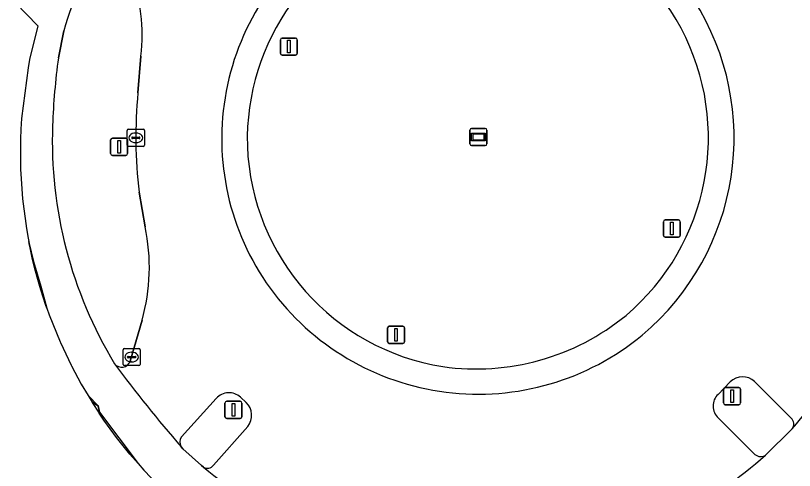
# Model space of a CAD drawing. Extents: x 155275 to 156265, y 382654 to 383635.
# Drawn here: x 155449.19 to 155494.66, y 382837.9 to 382864.47 of the extents above; entities that cross this region are included whole.
import ezdxf

# ---------------------------------------------------------------- set-up
doc = ezdxf.new("R2010")
doc.units = 0
for name, color, linetype in [('IMGEO_Berm_gesloten', 7, 'Continuous'), ('IMGEO_Fietspad_gesloten', 7, 'Continuous'), ('IMGEO_Kolk', 7, 'Continuous'), ('IMGEO_Lichtmast', 7, 'Continuous'), ('IMGEO_Rijbaan_lokaal_gesloten', 7, 'Continuous'), ('IMGEO_Rijbaan_regionaal_gesloten', 7, 'Continuous'), ('IMGEO_Verkeersbordpaal', 7, 'Continuous'), ('IMGEO_Verkeerseiland_gesloten', 7, 'Continuous'), ('IMGEO_Verkeerseiland_groen', 7, 'Continuous'), ('IMGEO_Voetpad_open', 7, 'Continuous'), ('IMGEO_Wegwijzer', 7, 'Continuous')]:
    doc.layers.add(name, color=color, linetype=linetype)

msp = doc.modelspace()

# ---------------------------------------------------------------- linework, layer by layer
at = {"layer": 'IMGEO_Berm_gesloten'}
for points in [[(155451.995, 382863.575), (155451.687, 382862.006)], [(155456.333, 382859.968), (155456.498, 382862.101)], [(155456.747, 382852.127), (155456.402, 382854.153)], [(155455.883, 382844.281), (155456.568, 382846.678)]]:
    msp.add_lwpolyline(points, dxfattribs=at)
for centre, radius, start, end in [((155476.209, 382857.337), 13.45, 28.3737, 106.8352), ((155476.287, 382857.233), 13.572, 107.0207, 181.6262), ((155476.127, 382857.274), 14.905, 122.6812, 215.851), ((155488.882, 382852.407), 38.541, 154.122, 163.1551), ((155446.274, 382863.38), 10.304, 352.8678, 20.4715), ((155476.074, 382857.324), 15.06, 310.1097, 32.3861), ((155476.018, 382857.34), 13.618, 310.3001, 27.9813), ((155489.797, 382856.737), 38.472, 172.1278, 178.0378), ((155482.956, 382857.376), 26.749, 174.4393, 186.9203), ((155476.497, 382857.161), 25.166, 177.9661, 211.1825), ((155476.266, 382857.347), 13.556, 182.1097, 260.9534), ((155445.729, 382849.762), 11.269, 344.1203, 12.1167), ((155476.195, 382857.367), 15.015, 215.9891, 309.648), ((155476.065, 382857.654), 13.829, 261.9786, 309.3111), ((155455.385, 382844.452), 0.527, 217.5159, 341.084)]:
    msp.add_arc(centre, radius, start, end, dxfattribs=at)
at = {"layer": 'IMGEO_Fietspad_gesloten'}
for points in [[(155449.186, 382865.219), (155450.479, 382863.871), (155450.008, 382861.908), (155449.914, 382861.418), (155449.539, 382858.455), (155449.499, 382857.834), (155449.476, 382857.253), (155449.466, 382856.671), (155449.468, 382856.09), (155449.482, 382855.508), (155449.509, 382854.927), (155449.548, 382854.346), (155449.599, 382853.767), (155449.662, 382853.189), (155449.738, 382852.612), (155449.826, 382852.037), (155449.926, 382851.464), (155449.965, 382851.265), (155449.987, 382851.165), (155450.237, 382850.111), (155450.666, 382848.672), (155451.014, 382847.379), (155451.156, 382846.981), (155451.788, 382845.414), (155451.807, 382845.373), (155452.436, 382844.043), (155452.458, 382844.003), (155453.025, 382842.944), (155453.428, 382842.266), (155454.017, 382841.667), (155454.079, 382841.301), (155456.344, 382838.292), (155456.678, 382837.91), (155457.54, 382837.01)], [(155451.687, 382862.006), (155451.995, 382863.575)], [(155494.53, 382840.328), (155492.976, 382838.795)], [(155460.159, 382838.083), (155460.047, 382838.175), (155458.956, 382839.157), (155458.85, 382839.28)]]:
    msp.add_lwpolyline(points, dxfattribs=at)
msp.add_lwpolyline([(155453.428, 382842.266), (155453.654, 382841.887), (155453.686, 382841.873), (155454.017, 382841.667)], close=True, dxfattribs=at)
for centre, radius, start, end in [((155488.882, 382852.407), 38.541, 154.122, 163.1551), ((155489.797, 382856.737), 38.472, 172.1278, 178.0378), ((155476.497, 382857.161), 25.166, 177.9661, 211.1825), ((155468.638, 382862.634), 34.175, 319.2548, 329.4751), ((155517.123, 382889.905), 77.192, 216.36897, 220.98232), ((155474.863, 382859.282), 27.346, 298.4931, 311.4819), ((155476.325, 382857.788), 25.488, 230.6336, 244.6404)]:
    msp.add_arc(centre, radius, start, end, dxfattribs=at)
at = {"layer": 'IMGEO_Kolk'}
for p, q in [((155455.706, 382856.905), (155455.706, 382857.757)), ((155455.781, 382857.831), (155456.633, 382857.831)), ((155456.707, 382857.757), (155456.707, 382856.905)), ((155455.965, 382857.325), (155455.965, 382857.337)), ((155456.403, 382857.288), (155456.005, 382857.288)), ((155456.008, 382857.374), (155456.406, 382857.374)), ((155456.194, 382857.611), (155456.219, 382857.611)), ((155456.449, 382857.337), (155456.449, 382857.325)), ((155456.633, 382856.831), (155455.781, 382856.831)), ((155456.217, 382857.051), (155456.192, 382857.051)), ((155455.463, 382844.093), (155455.463, 382844.945)), ((155455.538, 382845.019), (155456.39, 382845.019)), ((155456.464, 382844.945), (155456.464, 382844.093)), ((155455.722, 382844.513), (155455.722, 382844.525)), ((155455.765, 382844.562), (155456.163, 382844.562)), ((155455.951, 382844.799), (155455.976, 382844.799)), ((155456.206, 382844.525), (155456.206, 382844.513)), ((155456.16, 382844.476), (155455.762, 382844.476)), ((155455.974, 382844.239), (155455.949, 382844.239)), ((155456.39, 382844.019), (155455.538, 382844.019))]:
    msp.add_line(p, q, dxfattribs=at)
for points in [[(155455.706, 382856.905), (155455.706, 382857.757)], [(155455.781, 382857.831), (155456.633, 382857.831)], [(155456.707, 382857.757), (155456.707, 382856.905)], [(155456.633, 382856.831), (155455.781, 382856.831)], [(155455.463, 382844.093), (155455.463, 382844.945)], [(155455.538, 382845.019), (155456.39, 382845.019)], [(155456.464, 382844.945), (155456.464, 382844.093)], [(155456.39, 382844.019), (155455.538, 382844.019)]]:
    msp.add_lwpolyline(points, dxfattribs=at)
for centre, radius, start, end in [((155455.783, 382857.755), 0.0765, 91.552, 178.448), ((155455.783, 382857.755), 0.0765, 91.552, 178.448), ((155456.631, 382857.755), 0.0765, 1.552, 88.448), ((155456.631, 382857.755), 0.0765, 1.552, 88.448), ((155456.005, 382857.334), 0.0403, 85.8775, 175.7526), ((155456.002, 382857.324), 0.0366, 178.938, 274.7102), ((155456.406, 382857.331), 0.043, 264.8664, 352.4533), ((155456.41, 382857.336), 0.0386, 1.7309, 96.639), ((155455.783, 382856.907), 0.0765, 181.552, 268.448), ((155455.783, 382856.907), 0.0765, 181.552, 268.448), ((155456.631, 382856.907), 0.0765, 271.552, 358.448), ((155456.631, 382856.907), 0.0765, 271.552, 358.448), ((155455.54, 382844.943), 0.0765, 91.552, 178.448), ((155455.54, 382844.943), 0.0765, 91.552, 178.448), ((155456.388, 382844.943), 0.0765, 1.552, 88.448), ((155456.388, 382844.943), 0.0765, 1.552, 88.448), ((155455.762, 382844.522), 0.0403, 85.8775, 175.7526), ((155455.759, 382844.512), 0.0366, 178.938, 274.7102), ((155456.163, 382844.519), 0.043, 264.8664, 352.4533), ((155456.167, 382844.524), 0.0386, 1.7309, 96.639), ((155455.54, 382844.095), 0.0765, 181.552, 268.448), ((155455.54, 382844.095), 0.0765, 181.552, 268.448), ((155456.388, 382844.095), 0.0765, 271.552, 358.448), ((155456.388, 382844.095), 0.0765, 271.552, 358.448)]:
    msp.add_arc(centre, radius, start, end, dxfattribs=at)
for centre, major_axis, ratio, start_param, end_param in [((155456.193, 382857.331), (-0.387, 0.002), 0.722429, 4.712389, 7.853982), ((155456.218, 382857.331), (-0.39, 0.002), 0.717154, 1.570796, 4.712389), ((155455.95, 382844.519), (-0.387, 0.002), 0.722429, 4.712389, 7.853982), ((155455.975, 382844.519), (-0.39, 0.002), 0.717154, 1.570796, 4.712389)]:
    msp.add_ellipse(centre, major_axis=major_axis, ratio=ratio, start_param=start_param, end_param=end_param, dxfattribs=at)
at = {"layer": 'IMGEO_Lichtmast'}
for p, q in [((155454.836, 382857.306), (155455.626, 382857.306)), ((155455.626, 382857.306), (155454.836, 382857.306)), ((155454.736, 382856.406), (155454.736, 382857.206)), ((155454.736, 382857.206), (155454.736, 382856.406)), ((155455.726, 382857.206), (155455.726, 382856.406)), ((155455.726, 382856.406), (155455.726, 382857.206)), ((155455.626, 382856.306), (155454.836, 382856.306)), ((155454.836, 382856.306), (155455.626, 382856.306)), ((155490.624, 382842.736), (155491.414, 382842.736)), ((155491.414, 382842.736), (155490.624, 382842.736)), ((155490.524, 382841.836), (155490.524, 382842.636)), ((155490.524, 382842.636), (155490.524, 382841.836)), ((155491.514, 382842.636), (155491.514, 382841.836)), ((155491.514, 382841.836), (155491.514, 382842.636)), ((155461.412, 382841.035), (155461.412, 382841.835)), ((155461.412, 382841.835), (155461.412, 382841.035)), ((155461.512, 382841.935), (155462.302, 382841.935)), ((155462.302, 382841.935), (155461.512, 382841.935)), ((155462.402, 382841.835), (155462.402, 382841.035)), ((155462.402, 382841.035), (155462.402, 382841.835)), ((155491.414, 382841.736), (155490.624, 382841.736)), ((155490.624, 382841.736), (155491.414, 382841.736)), ((155462.302, 382840.935), (155461.512, 382840.935)), ((155461.512, 382840.935), (155462.302, 382840.935))]:
    msp.add_line(p, q, dxfattribs=at)
for points in [[(155455.156, 382857.181), (155455.306, 382857.181), (155455.306, 382856.431), (155455.156, 382856.431), (155455.156, 382857.181)], [(155490.944, 382842.611), (155491.094, 382842.611), (155491.094, 382841.861), (155490.944, 382841.861), (155490.944, 382842.611)], [(155461.832, 382841.81), (155461.982, 382841.81), (155461.982, 382841.06), (155461.832, 382841.06), (155461.832, 382841.81)]]:
    msp.add_lwpolyline(points, dxfattribs=at)
for centre, start, end in [((155454.836, 382857.206), 90, 180), ((155454.836, 382857.206), 90, 180), ((155455.626, 382857.206), 0, 90), ((155455.626, 382857.206), 360, 90), ((155454.836, 382856.406), 180, 270), ((155454.836, 382856.406), 180, 270), ((155455.626, 382856.406), 270, 0), ((155455.626, 382856.406), 270, 0), ((155490.624, 382842.636), 90, 180), ((155490.624, 382842.636), 90, 180), ((155491.414, 382842.636), 0, 90), ((155491.414, 382842.636), 360, 90), ((155461.512, 382841.835), 90, 180), ((155461.512, 382841.835), 90, 180), ((155462.302, 382841.835), 0, 90), ((155462.302, 382841.835), 360, 90), ((155490.624, 382841.836), 180, 270), ((155490.624, 382841.836), 180, 270), ((155491.414, 382841.836), 270, 0), ((155491.414, 382841.836), 270, 0), ((155461.512, 382841.035), 180, 270), ((155461.512, 382841.035), 180, 270), ((155462.302, 382841.035), 270, 0), ((155462.302, 382841.035), 270, 0)]:
    msp.add_arc(centre, 0.1, start, end, dxfattribs=at)
at = {"layer": 'IMGEO_Rijbaan_lokaal_gesloten'}
msp.add_lwpolyline([(155454.075, 382841.247), (155454.079, 382841.301), (155456.344, 382838.292), (155455.857, 382838.849), (155455.08, 382839.823), (155454.348, 382840.832)], close=True, dxfattribs=at)
at = {"layer": 'IMGEO_Rijbaan_regionaal_gesloten'}
for points in [[(155456.498, 382862.101), (155456.333, 382859.968)], [(155456.402, 382854.153), (155456.747, 382852.127)], [(155456.568, 382846.678), (155455.883, 382844.281)], [(155490.199, 382842.34), (155490.915, 382843.069)], [(155492.331, 382843.086), (155494.469, 382840.952)], [(155458.88, 382839.859), (155460.902, 382842.101)], [(155462.315, 382842.177), (155462.657, 382841.87)], [(155492.356, 382838.831), (155490.212, 382840.961)], [(155462.737, 382840.462), (155460.74, 382838.196)]]:
    msp.add_lwpolyline(points, dxfattribs=at)
for centre, radius, start, end in [((155476.127, 382857.274), 14.905, 122.6812, 215.851), ((155446.274, 382863.38), 10.304, 352.8678, 20.4715), ((155476.074, 382857.324), 15.06, 310.1097, 32.3861), ((155482.956, 382857.376), 26.749, 174.4393, 186.9203), ((155445.729, 382849.762), 11.269, 344.1203, 12.1167), ((155476.195, 382857.367), 15.015, 215.9891, 309.648), ((155468.638, 382862.634), 34.175, 319.2548, 329.4751), ((155455.385, 382844.452), 0.527, 217.5159, 341.084), ((155517.123, 382889.905), 77.192, 216.36897, 220.98232), ((155491.632, 382842.349), 1.016, 46.487, 134.8886), ((155461.646, 382841.44), 0.995, 47.7554, 138.4021), ((155490.849, 382841.657), 0.943, 133.5829, 227.4973), ((155461.918, 382841.122), 1.052, 321.1474, 45.3565), ((155494.132, 382840.604), 0.485, 325.2844, 45.8822), ((155459.28, 382839.548), 0.507, 142.1384, 211.9295), ((155474.863, 382859.282), 27.346, 298.4931, 311.4819), ((155492.688, 382839.19), 0.489, 227.284, 306.0698), ((155460.386, 382838.466), 0.445, 239.3541, 322.6582), ((155476.325, 382857.788), 25.488, 230.6336, 244.6404)]:
    msp.add_arc(centre, radius, start, end, dxfattribs=at)
at = {"layer": 'IMGEO_Verkeersbordpaal'}
for p, q in [((155464.745, 382863.163), (155465.535, 382863.163)), ((155465.535, 382863.163), (155464.745, 382863.163)), ((155464.645, 382862.263), (155464.645, 382863.063)), ((155464.645, 382863.063), (155464.645, 382862.263)), ((155465.635, 382863.063), (155465.635, 382862.263)), ((155465.635, 382862.263), (155465.635, 382863.063)), ((155465.535, 382862.163), (155464.745, 382862.163)), ((155464.745, 382862.163), (155465.535, 382862.163)), ((155487.006, 382851.63), (155487.006, 382852.43)), ((155487.006, 382852.43), (155487.006, 382851.63)), ((155487.106, 382852.53), (155487.896, 382852.53)), ((155487.896, 382852.53), (155487.106, 382852.53)), ((155487.996, 382852.43), (155487.996, 382851.63)), ((155487.996, 382851.63), (155487.996, 382852.43)), ((155487.896, 382851.53), (155487.106, 382851.53)), ((155487.106, 382851.53), (155487.896, 382851.53)), ((155471.004, 382846.318), (155471.794, 382846.318)), ((155471.794, 382846.318), (155471.004, 382846.318)), ((155470.904, 382845.418), (155470.904, 382846.218)), ((155470.904, 382846.218), (155470.904, 382845.418)), ((155471.894, 382846.218), (155471.894, 382845.418)), ((155471.894, 382845.418), (155471.894, 382846.218)), ((155471.794, 382845.318), (155471.004, 382845.318)), ((155471.004, 382845.318), (155471.794, 382845.318))]:
    msp.add_line(p, q, dxfattribs=at)
for points in [[(155465.065, 382863.038), (155465.215, 382863.038), (155465.215, 382862.288), (155465.065, 382862.288), (155465.065, 382863.038)], [(155487.426, 382852.405), (155487.576, 382852.405), (155487.576, 382851.655), (155487.426, 382851.655), (155487.426, 382852.405)], [(155471.324, 382846.193), (155471.474, 382846.193), (155471.474, 382845.443), (155471.324, 382845.443), (155471.324, 382846.193)]]:
    msp.add_lwpolyline(points, dxfattribs=at)
for centre, start, end in [((155464.745, 382863.063), 90, 180), ((155464.745, 382863.063), 90, 180), ((155465.535, 382863.063), 0, 90), ((155465.535, 382863.063), 360, 90), ((155464.745, 382862.263), 180, 270), ((155464.745, 382862.263), 180, 270), ((155465.535, 382862.263), 270, 0), ((155465.535, 382862.263), 270, 0), ((155487.106, 382852.43), 90, 180), ((155487.106, 382852.43), 90, 180), ((155487.896, 382852.43), 0, 90), ((155487.896, 382852.43), 360, 90), ((155487.106, 382851.63), 180, 270), ((155487.106, 382851.63), 180, 270), ((155487.896, 382851.63), 270, 0), ((155487.896, 382851.63), 270, 0), ((155471.004, 382846.218), 90, 180), ((155471.004, 382846.218), 90, 180), ((155471.794, 382846.218), 0, 90), ((155471.794, 382846.218), 360, 90), ((155471.004, 382845.418), 180, 270), ((155471.004, 382845.418), 180, 270), ((155471.794, 382845.418), 270, 0), ((155471.794, 382845.418), 270, 0)]:
    msp.add_arc(centre, 0.1, start, end, dxfattribs=at)
at = {"layer": 'IMGEO_Verkeerseiland_gesloten'}
for points in [[(155490.915, 382843.069), (155490.199, 382842.34)], [(155494.469, 382840.952), (155492.331, 382843.086)], [(155460.902, 382842.101), (155458.88, 382839.859)], [(155462.657, 382841.87), (155462.315, 382842.177)], [(155490.212, 382840.961), (155492.356, 382838.831)], [(155460.74, 382838.196), (155462.737, 382840.462)], [(155492.976, 382838.795), (155494.53, 382840.328)], [(155458.85, 382839.28), (155458.956, 382839.157), (155460.047, 382838.175), (155460.159, 382838.083)]]:
    msp.add_lwpolyline(points, dxfattribs=at)
msp.add_lwpolyline([(155454.075, 382841.247), (155454.079, 382841.301), (155454.017, 382841.667), (155453.686, 382841.873), (155453.654, 382841.887), (155453.662, 382841.873)], close=True, dxfattribs=at)
for centre, radius, start, end in [((155491.632, 382842.349), 1.016, 46.487, 134.8886), ((155461.646, 382841.44), 0.995, 47.7554, 138.4021), ((155490.849, 382841.657), 0.943, 133.5829, 227.4973), ((155461.918, 382841.122), 1.052, 321.1474, 45.3565), ((155494.132, 382840.604), 0.485, 325.2844, 45.8822), ((155459.28, 382839.548), 0.507, 142.1384, 211.9295), ((155492.688, 382839.19), 0.489, 227.284, 306.0698), ((155460.386, 382838.466), 0.445, 239.3541, 322.6582)]:
    msp.add_arc(centre, radius, start, end, dxfattribs=at)
at = {"layer": 'IMGEO_Verkeerseiland_groen'}
for centre, radius, start, end in [((155476.209, 382857.337), 13.45, 28.3737, 106.8352), ((155476.287, 382857.233), 13.572, 107.0207, 181.6262), ((155476.018, 382857.34), 13.618, 310.3001, 27.9813), ((155476.266, 382857.347), 13.556, 182.1097, 260.9534), ((155476.065, 382857.654), 13.829, 261.9786, 309.3111)]:
    msp.add_arc(centre, radius, start, end, dxfattribs=at)
at = {"layer": 'IMGEO_Voetpad_open'}
msp.add_lwpolyline([(155449.965, 382851.265), (155449.987, 382851.165), (155450.237, 382850.111), (155450.666, 382848.672), (155451.014, 382847.379), (155450.961, 382847.529), (155450.778, 382848.081), (155450.606, 382848.637), (155450.446, 382849.196), (155450.298, 382849.759), (155450.162, 382850.325), (155450.038, 382850.893), (155450.005, 382851.06)], close=True, dxfattribs=at)
at = {"layer": 'IMGEO_Wegwijzer'}
for p, q in [((155475.712, 382856.979), (155475.712, 382857.779)), ((155475.712, 382857.779), (155475.712, 382856.979)), ((155475.812, 382857.879), (155476.602, 382857.879)), ((155476.602, 382857.879), (155475.812, 382857.879)), ((155476.702, 382857.779), (155476.702, 382856.979)), ((155476.702, 382856.979), (155476.702, 382857.779)), ((155476.602, 382856.879), (155475.812, 382856.879)), ((155475.812, 382856.879), (155476.602, 382856.879))]:
    msp.add_line(p, q, dxfattribs=at)
for points in [[(155475.813, 382857.611), (155476.601, 382857.611), (155476.601, 382857.147), (155475.813, 382857.147), (155475.813, 382857.611)], [(155475.878, 382857.546), (155475.878, 382857.212), (155476.536, 382857.212), (155476.536, 382857.546), (155475.878, 382857.546)]]:
    msp.add_lwpolyline(points, dxfattribs=at)
for centre, start, end in [((155475.812, 382857.779), 90, 180), ((155475.812, 382857.779), 90, 180), ((155476.602, 382857.779), 0, 90), ((155476.602, 382857.779), 360, 90), ((155475.812, 382856.979), 180, 270), ((155475.812, 382856.979), 180, 270), ((155476.602, 382856.979), 270, 0), ((155476.602, 382856.979), 270, 0)]:
    msp.add_arc(centre, 0.1, start, end, dxfattribs=at)

doc.saveas('drawing.dxf')
